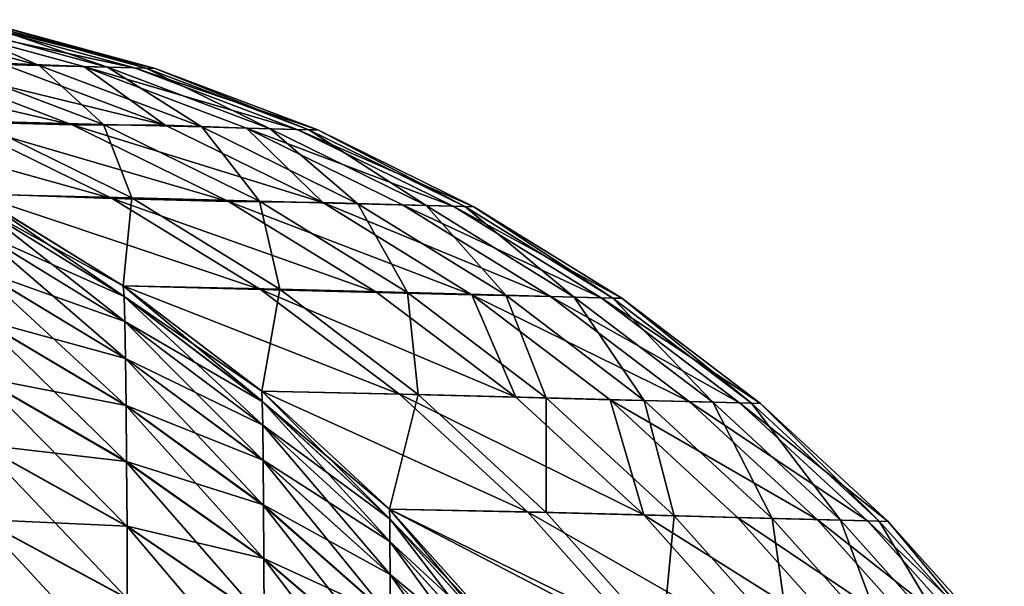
# Model space of a CAD drawing. Header units: metres. Extents: x -2 to 85, y -75 to 96.
# Tile 427 of 444: x 10.932 to 11.745, y 74.182 to 74.65. Entities that reach past the tile are written whole.
import ezdxf

# ---------------------------------------------------------------- set-up
doc = ezdxf.new("R2010")
doc.units = ezdxf.units.M
doc.layers.add('solid_20204500', color=7, linetype='CONTINUOUS')

msp = doc.modelspace()

# ---------------------------------------------------------------- linework, layer by layer
at = {"layer": 'solid_20204500'}
for points in [[(10.947892, 74.612465, 35.113514), (10.809257, 74.6502, 35.112747), (10.866815, 74.614586, 47.646362)], [(10.865777, 74.64872, 22.580036), (10.809257, 74.6502, 35.112747), (10.947892, 74.612465, 35.113514)], [(10.846296, 74.649231, -27.551193), (10.984932, 74.611496, -27.551794), (10.915977, 74.614288, -39.984547)], [(11.026637, 74.610405, -15.018752), (10.984932, 74.611496, -27.551794), (10.846296, 74.649231, -27.551193)], [(11.026637, 74.610405, -15.018752), (10.846296, 74.649231, -27.551193), (10.888, 74.64814, -15.018424)], [(11.004414, 74.610985, 22.58053), (10.865777, 74.64872, 22.580036), (10.947892, 74.612465, 35.113514)], [(10.897741, 74.647881, 10.047239), (10.865777, 74.64872, 22.580036), (11.004414, 74.610985, 22.58053)], [(10.888, 74.64814, -15.018424), (10.905149, 74.64769, -2.485597), (11.043786, 74.609955, -2.485652)], [(11.026637, 74.610405, -15.018752), (10.888, 74.64814, -15.018424), (11.043786, 74.609955, -2.485652)], [(11.036378, 74.610146, 10.047458), (10.897741, 74.647881, 10.047239), (11.004414, 74.610985, 22.58053)], [(10.905149, 74.64769, -2.485597), (10.897741, 74.647881, 10.047239), (11.036378, 74.610146, 10.047458)], [(11.043786, 74.609955, -2.485652), (10.905149, 74.64769, -2.485597), (11.036378, 74.610146, 10.047458)], [(10.975359, 74.563469, -50.879688), (10.879261, 74.565971, -61.795624), (10.744876, 74.617012, -61.794315)], [(10.840981, 74.61451, -50.878609), (10.975359, 74.563469, -50.879688), (10.744876, 74.617012, -61.794315)], [(10.840981, 74.61451, -50.878609), (10.915977, 74.614288, -39.984547), (11.051978, 74.563126, -39.985405)], [(10.840981, 74.61451, -50.878609), (11.051978, 74.563126, -39.985405), (10.975359, 74.563469, -50.879688)], [(11.001202, 74.563766, 47.647373), (10.866815, 74.614586, 47.646362), (10.895565, 74.566528, 60.180305)], [(10.947892, 74.612465, 35.113514), (10.866815, 74.614586, 47.646362), (11.001202, 74.563766, 47.647373)], [(10.984932, 74.611496, -27.551794), (11.051978, 74.563126, -39.985405), (10.915977, 74.614288, -39.984547)], [(11.082281, 74.561638, 35.114258), (10.947892, 74.612465, 35.113514), (11.001202, 74.563766, 47.647373)], [(11.004414, 74.610985, 22.58053), (10.947892, 74.612465, 35.113514), (11.082281, 74.561638, 35.114258)], [(10.984932, 74.611496, -27.551794), (11.119322, 74.560669, -27.55238), (11.051978, 74.563126, -39.985405)], [(11.161028, 74.559578, -15.019071), (11.119322, 74.560669, -27.55238), (10.984932, 74.611496, -27.551794)], [(11.161028, 74.559578, -15.019071), (10.984932, 74.611496, -27.551794), (11.026637, 74.610405, -15.018752)], [(11.138803, 74.560158, 22.581009), (11.004414, 74.610985, 22.58053), (11.082281, 74.561638, 35.114258)], [(11.036378, 74.610146, 10.047458), (11.004414, 74.610985, 22.58053), (11.138803, 74.560158, 22.581009)], [(11.026637, 74.610405, -15.018752), (11.043786, 74.609955, -2.485652), (11.178177, 74.559128, -2.485704)], [(11.161028, 74.559578, -15.019071), (11.026637, 74.610405, -15.018752), (11.178177, 74.559128, -2.485704)], [(11.170769, 74.559326, 10.047671), (11.036378, 74.610146, 10.047458), (11.138803, 74.560158, 22.581009)], [(11.043786, 74.609955, -2.485652), (11.036378, 74.610146, 10.047458), (11.170769, 74.559326, 10.047671)], [(11.178177, 74.559128, -2.485704), (11.043786, 74.609955, -2.485652), (11.170769, 74.559326, 10.047671)], [(11.008338, 74.502563, -61.796886), (10.893745, 74.506752, -72.701965), (10.763378, 74.570831, -72.700462)], [(10.879261, 74.565971, -61.795624), (11.008338, 74.502563, -61.796886), (10.763378, 74.570831, -72.700462)], [(11.024471, 74.503082, 60.181534), (10.895565, 74.566528, 60.180305), (10.895097, 74.506111, 72.701981)], [(11.001202, 74.563766, 47.647373), (10.895565, 74.566528, 60.180305), (11.024471, 74.503082, 60.181534)], [(11.104429, 74.500076, -50.880726), (11.008338, 74.502563, -61.796886), (10.879261, 74.565971, -61.795624)], [(10.975359, 74.563469, -50.879688), (11.104429, 74.500076, -50.880726), (10.879261, 74.565971, -61.795624)], [(10.975359, 74.563469, -50.879688), (11.051978, 74.563126, -39.985405), (11.182238, 74.499138, -39.986229)], [(10.975359, 74.563469, -50.879688), (11.182238, 74.499138, -39.986229), (11.104429, 74.500076, -50.880726)], [(11.13011, 74.500313, 47.648346), (11.001202, 74.563766, 47.647373), (11.024471, 74.503082, 60.181534)], [(11.082281, 74.561638, 35.114258), (11.001202, 74.563766, 47.647373), (11.13011, 74.500313, 47.648346)], [(11.119322, 74.560669, -27.55238), (11.182238, 74.499138, -39.986229), (11.051978, 74.563126, -39.985405)], [(11.21119, 74.498192, 35.114975), (11.082281, 74.561638, 35.114258), (11.13011, 74.500313, 47.648346)], [(11.138803, 74.560158, 22.581009), (11.082281, 74.561638, 35.114258), (11.21119, 74.498192, 35.114975)], [(11.119322, 74.560669, -27.55238), (11.248232, 74.497223, -27.552942), (11.182238, 74.499138, -39.986229)], [(11.289939, 74.496132, -15.019377), (11.248232, 74.497223, -27.552942), (11.119322, 74.560669, -27.55238)], [(11.289939, 74.496132, -15.019377), (11.119322, 74.560669, -27.55238), (11.161028, 74.559578, -15.019071)], [(11.267715, 74.496712, 22.581469), (11.138803, 74.560158, 22.581009), (11.21119, 74.498192, 35.114975)], [(11.170769, 74.559326, 10.047671), (11.138803, 74.560158, 22.581009), (11.267715, 74.496712, 22.581469)], [(11.161028, 74.559578, -15.019071), (11.178177, 74.559128, -2.485704), (11.307089, 74.495682, -2.485755)], [(11.289939, 74.496132, -15.019377), (11.161028, 74.559578, -15.019071), (11.307089, 74.495682, -2.485755)], [(11.29968, 74.495872, 10.047876), (11.170769, 74.559326, 10.047671), (11.267715, 74.496712, 22.581469)], [(11.178177, 74.559128, -2.485704), (11.170769, 74.559326, 10.047671), (11.29968, 74.495872, 10.047876)], [(11.307089, 74.495682, -2.485755), (11.178177, 74.559128, -2.485704), (11.29968, 74.495872, 10.047876)], [(11.130865, 74.427368, -61.798092), (11.017357, 74.430367, -72.703392), (10.893745, 74.506752, -72.701965)], [(11.018166, 74.421722, -72.859833), (10.893745, 74.506752, -72.701965), (11.017357, 74.430367, -72.703392)], [(11.008338, 74.502563, -61.796886), (11.130865, 74.427368, -61.798092), (10.893745, 74.506752, -72.701965)], [(11.018166, 74.421722, -72.859833), (10.896206, 74.497177, -72.865417), (10.893745, 74.506752, -72.701965)], [(11.024471, 74.503082, 60.181534), (10.895097, 74.506111, 72.701981), (11.017424, 74.430473, 72.703392)], [(10.896206, 74.497025, 72.86557), (11.017424, 74.430473, 72.703392), (10.895097, 74.506111, 72.701981)], [(11.226952, 74.424889, -50.881718), (11.130865, 74.427368, -61.798092), (11.008338, 74.502563, -61.796886)], [(11.104429, 74.500076, -50.880726), (11.226952, 74.424889, -50.881718), (11.008338, 74.502563, -61.796886)], [(11.146715, 74.427589, 60.182705), (11.024471, 74.503082, 60.181534), (11.017424, 74.430473, 72.703392)], [(11.13011, 74.500313, 47.648346), (11.024471, 74.503082, 60.181534), (11.146715, 74.427589, 60.182705)], [(11.018842, 74.400993, -73.003853), (10.89717, 74.475655, -73.015907), (10.896206, 74.497177, -72.865417)], [(11.018166, 74.421722, -72.859833), (11.018842, 74.400993, -73.003853), (10.896206, 74.497177, -72.865417)], [(10.896206, 74.497025, 72.86557), (11.018166, 74.421577, 72.859978), (11.017424, 74.430473, 72.703392)], [(10.896206, 74.497025, 72.86557), (10.897169, 74.475578, 73.015923), (11.018166, 74.421577, 72.859978)], [(11.104429, 74.500076, -50.880726), (11.182238, 74.499138, -39.986229), (11.305286, 74.423141, -39.987011)], [(11.104429, 74.500076, -50.880726), (11.305286, 74.423141, -39.987011), (11.226952, 74.424889, -50.881718)], [(11.252356, 74.42482, 47.649273), (11.13011, 74.500313, 47.648346), (11.146715, 74.427589, 60.182705)], [(11.21119, 74.498192, 35.114975), (11.13011, 74.500313, 47.648346), (11.252356, 74.42482, 47.649273)], [(11.370481, 74.42173, -27.553476), (11.305286, 74.423141, -39.987011), (11.182238, 74.499138, -39.986229)], [(11.248232, 74.497223, -27.552942), (11.370481, 74.42173, -27.553476), (11.182238, 74.499138, -39.986229)], [(11.333438, 74.422699, 35.115658), (11.21119, 74.498192, 35.114975), (11.252356, 74.42482, 47.649273)], [(11.267715, 74.496712, 22.581469), (11.21119, 74.498192, 35.114975), (11.333438, 74.422699, 35.115658)], [(11.412189, 74.420639, -15.019669), (11.370481, 74.42173, -27.553476), (11.248232, 74.497223, -27.552942)], [(11.412189, 74.420639, -15.019669), (11.248232, 74.497223, -27.552942), (11.289939, 74.496132, -15.019377)], [(11.389963, 74.421219, 22.581907), (11.267715, 74.496712, 22.581469), (11.333438, 74.422699, 35.115658)], [(11.29968, 74.495872, 10.047876), (11.267715, 74.496712, 22.581469), (11.389963, 74.421219, 22.581907)], [(11.289939, 74.496132, -15.019377), (11.307089, 74.495682, -2.485755), (11.429338, 74.420189, -2.485803)], [(11.412189, 74.420639, -15.019669), (11.289939, 74.496132, -15.019377), (11.429338, 74.420189, -2.485803)], [(11.421929, 74.42038, 10.048072), (11.29968, 74.495872, 10.047876), (11.389963, 74.421219, 22.581907)], [(11.307089, 74.495682, -2.485755), (11.29968, 74.495872, 10.047876), (11.421929, 74.42038, 10.048072)], [(11.429338, 74.420189, -2.485803), (11.307089, 74.495682, -2.485755), (11.421929, 74.42038, 10.048072)], [(10.897169, 74.475578, 73.015923), (11.018842, 74.400909, 73.003868), (11.018166, 74.421577, 72.859978)], [(10.897169, 74.475578, 73.015923), (10.897977, 74.443954, 73.155586), (11.018842, 74.400909, 73.003868)], [(11.01941, 74.370377, -73.137856), (10.897979, 74.443787, -73.155945), (10.89717, 74.475655, -73.015907)], [(11.018842, 74.400993, -73.003853), (11.01941, 74.370377, -73.137856), (10.89717, 74.475655, -73.015907)], [(10.897977, 74.443954, 73.155586), (11.019409, 74.370537, 73.137512), (11.018842, 74.400909, 73.003868)], [(10.897977, 74.443954, 73.155586), (10.898655, 74.403503, 73.286552), (11.019409, 74.370537, 73.137512)], [(11.019885, 74.331322, -73.263359), (10.898656, 74.403076, -73.287117), (10.897979, 74.443787, -73.155945)], [(11.01941, 74.370377, -73.137856), (11.019885, 74.331322, -73.263359), (10.897979, 74.443787, -73.155945)], [(11.245605, 74.340927, -61.799221), (11.131849, 74.343452, -72.70472), (11.017357, 74.430367, -72.703392)], [(11.132335, 74.335121, -72.853157), (11.017357, 74.430367, -72.703392), (11.131849, 74.343452, -72.70472)], [(11.130865, 74.427368, -61.798092), (11.245605, 74.340927, -61.799221), (11.017357, 74.430367, -72.703392)], [(11.132335, 74.335121, -72.853157), (11.018166, 74.421722, -72.859833), (11.017357, 74.430367, -72.703392)], [(11.146715, 74.427589, 60.182705), (11.017424, 74.430473, 72.703392), (11.131888, 74.343506, 72.70472)], [(11.018166, 74.421577, 72.859978), (11.131888, 74.343506, 72.70472), (11.017424, 74.430473, 72.703392)], [(11.132742, 74.315346, -72.989784), (11.018842, 74.400993, -73.003853), (11.018166, 74.421722, -72.859833)], [(11.132335, 74.335121, -72.853157), (11.132742, 74.315346, -72.989784), (11.018166, 74.421722, -72.859833)], [(11.018166, 74.421577, 72.859978), (11.132335, 74.334984, 72.853294), (11.131888, 74.343506, 72.70472)], [(11.018166, 74.421577, 72.859978), (11.018842, 74.400909, 73.003868), (11.132335, 74.334984, 72.853294)], [(11.341688, 74.338463, -50.882648), (11.245605, 74.340927, -61.799221), (11.130865, 74.427368, -61.798092)], [(11.226952, 74.424889, -50.881718), (11.341688, 74.338463, -50.882648), (11.130865, 74.427368, -61.798092)], [(11.261176, 74.340744, 60.183804), (11.146715, 74.427589, 60.182705), (11.131888, 74.343506, 72.70472)], [(11.252356, 74.42482, 47.649273), (11.146715, 74.427589, 60.182705), (11.261176, 74.340744, 60.183804)], [(11.226952, 74.424889, -50.881718), (11.305286, 74.423141, -39.987011), (11.341688, 74.338463, -50.882648)], [(11.366817, 74.337975, 47.650143), (11.252356, 74.42482, 47.649273), (11.261176, 74.340744, 60.183804)], [(11.333438, 74.422699, 35.115658), (11.252356, 74.42482, 47.649273), (11.366817, 74.337975, 47.650143)], [(11.484945, 74.334885, -27.55398), (11.419804, 74.336189, -39.987743), (11.305286, 74.423141, -39.987011)], [(11.341688, 74.338463, -50.882648), (11.305286, 74.423141, -39.987011), (11.419804, 74.336189, -39.987743)], [(11.370481, 74.42173, -27.553476), (11.484945, 74.334885, -27.55398), (11.305286, 74.423141, -39.987011)], [(11.447902, 74.335854, 35.116299), (11.333438, 74.422699, 35.115658), (11.366817, 74.337975, 47.650143)], [(11.389963, 74.421219, 22.581907), (11.333438, 74.422699, 35.115658), (11.447902, 74.335854, 35.116299)], [(11.526653, 74.333794, -15.019943), (11.484945, 74.334885, -27.55398), (11.370481, 74.42173, -27.553476)], [(11.526653, 74.333794, -15.019943), (11.370481, 74.42173, -27.553476), (11.412189, 74.420639, -15.019669)], [(11.504428, 74.334373, 22.582319), (11.389963, 74.421219, 22.581907), (11.447902, 74.335854, 35.116299)], [(11.421929, 74.42038, 10.048072), (11.389963, 74.421219, 22.581907), (11.504428, 74.334373, 22.582319)], [(11.412189, 74.420639, -15.019669), (11.429338, 74.420189, -2.485803), (11.543803, 74.333344, -2.485849)], [(11.526653, 74.333794, -15.019943), (11.412189, 74.420639, -15.019669), (11.543803, 74.333344, -2.485849)], [(11.536395, 74.333534, 10.048255), (11.421929, 74.42038, 10.048072), (11.504428, 74.334373, 22.582319)], [(11.429338, 74.420189, -2.485803), (11.421929, 74.42038, 10.048072), (11.536395, 74.333534, 10.048255)], [(11.543803, 74.333344, -2.485849), (11.429338, 74.420189, -2.485803), (11.536395, 74.333534, 10.048255)], [(10.898655, 74.403503, 73.286552), (11.019884, 74.331726, 73.262817), (11.019409, 74.370537, 73.137512)], [(10.898655, 74.403503, 73.286552), (10.899217, 74.355103, 73.410042), (11.019884, 74.331726, 73.262817)], [(11.020279, 74.284882, -73.381432), (10.899218, 74.35463, -73.41053), (10.898656, 74.403076, -73.287117)], [(11.019885, 74.331322, -73.263359), (11.020279, 74.284882, -73.381432), (10.898656, 74.403076, -73.287117)], [(11.133083, 74.286217, -73.116905), (11.01941, 74.370377, -73.137856), (11.018842, 74.400993, -73.003853)], [(11.132742, 74.315346, -72.989784), (11.133083, 74.286217, -73.116905), (11.018842, 74.400993, -73.003853)], [(11.018842, 74.400909, 73.003868), (11.132742, 74.315277, 72.989799), (11.132335, 74.334984, 72.853294)], [(11.018842, 74.400909, 73.003868), (11.019409, 74.370537, 73.137512), (11.132742, 74.315277, 72.989799)], [(11.019409, 74.370537, 73.137512), (11.133082, 74.286369, 73.116577), (11.132742, 74.315277, 72.989799)], [(11.019409, 74.370537, 73.137512), (11.019884, 74.331726, 73.262817), (11.133082, 74.286369, 73.116577)], [(11.133369, 74.249092, -73.235947), (11.019885, 74.331322, -73.263359), (11.01941, 74.370377, -73.137856)], [(11.133083, 74.286217, -73.116905), (11.133369, 74.249092, -73.235947), (11.01941, 74.370377, -73.137856)], [(10.899217, 74.355103, 73.410042), (11.020279, 74.285332, 73.380966), (11.019884, 74.331726, 73.262817)], [(10.899217, 74.355103, 73.410042), (10.899673, 74.299553, 73.526459), (11.020279, 74.285332, 73.380966)], [(11.020599, 74.231758, -73.49276), (10.899673, 74.299179, -73.526894), (10.899218, 74.35463, -73.41053)], [(11.020279, 74.284882, -73.381432), (11.020599, 74.231758, -73.49276), (10.899218, 74.35463, -73.41053)], [(11.351315, 74.243813, -61.800266), (11.237457, 74.24601, -72.705948), (11.131849, 74.343452, -72.70472)], [(11.237652, 74.238098, -72.845444), (11.131849, 74.343452, -72.70472), (11.237457, 74.24601, -72.705948)], [(11.245605, 74.340927, -61.799221), (11.351315, 74.243813, -61.800266), (11.131849, 74.343452, -72.70472)], [(11.237652, 74.238098, -72.845444), (11.132335, 74.335121, -72.853157), (11.131849, 74.343452, -72.70472)], [(11.261176, 74.340744, 60.183804), (11.131888, 74.343506, 72.70472), (11.237469, 74.246017, 72.705948)], [(11.132335, 74.334984, 72.853294), (11.237469, 74.246017, 72.705948), (11.131888, 74.343506, 72.70472)], [(11.366803, 74.243347, 60.184818), (11.261176, 74.340744, 60.183804), (11.237469, 74.246017, 72.705948)], [(11.447398, 74.241364, -50.883507), (11.351315, 74.243813, -61.800266), (11.245605, 74.340927, -61.799221)], [(11.341688, 74.338463, -50.882648), (11.447398, 74.241364, -50.883507), (11.245605, 74.340927, -61.799221)], [(11.366817, 74.337975, 47.650143), (11.261176, 74.340744, 60.183804), (11.366803, 74.243347, 60.184818)], [(11.341688, 74.338463, -50.882648), (11.419804, 74.336189, -39.987743), (11.447398, 74.241364, -50.883507)], [(11.019884, 74.331726, 73.262817), (11.133368, 74.249481, 73.235435), (11.133082, 74.286369, 73.116577)], [(11.019884, 74.331726, 73.262817), (11.020279, 74.285332, 73.380966), (11.133368, 74.249481, 73.235435)], [(11.133607, 74.204987, -73.347939), (11.020279, 74.284882, -73.381432), (11.019885, 74.331322, -73.263359)], [(11.133369, 74.249092, -73.235947), (11.133607, 74.204987, -73.347939), (11.019885, 74.331322, -73.263359)], [(11.237814, 74.219452, -72.973824), (11.132742, 74.315346, -72.989784), (11.132335, 74.335121, -72.853157)], [(11.237652, 74.238098, -72.845444), (11.237814, 74.219452, -72.973824), (11.132335, 74.335121, -72.853157)], [(11.132335, 74.334984, 72.853294), (11.237652, 74.237968, 72.845573), (11.237469, 74.246017, 72.705948)], [(11.132335, 74.334984, 72.853294), (11.132742, 74.315277, 72.989799), (11.237652, 74.237968, 72.845573)], [(11.472446, 74.240585, 47.650948), (11.366817, 74.337975, 47.650143), (11.366803, 74.243347, 60.184818)], [(11.447902, 74.335854, 35.116299), (11.366817, 74.337975, 47.650143), (11.472446, 74.240585, 47.650948)], [(11.590575, 74.237488, -27.554445), (11.524934, 74.239204, -39.988415), (11.419804, 74.336189, -39.987743)], [(11.447398, 74.241364, -50.883507), (11.419804, 74.336189, -39.987743), (11.524934, 74.239204, -39.988415)], [(11.484945, 74.334885, -27.55398), (11.590575, 74.237488, -27.554445), (11.419804, 74.336189, -39.987743)], [(11.553532, 74.238457, 35.116894), (11.447902, 74.335854, 35.116299), (11.472446, 74.240585, 47.650948)], [(11.504428, 74.334373, 22.582319), (11.447902, 74.335854, 35.116299), (11.553532, 74.238457, 35.116894)], [(11.632285, 74.236397, -15.020197), (11.590575, 74.237488, -27.554445), (11.484945, 74.334885, -27.55398)], [(11.632285, 74.236397, -15.020197), (11.484945, 74.334885, -27.55398), (11.526653, 74.333794, -15.019943)], [(11.610059, 74.236977, 22.582703), (11.504428, 74.334373, 22.582319), (11.553532, 74.238457, 35.116894)], [(11.536395, 74.333534, 10.048255), (11.504428, 74.334373, 22.582319), (11.610059, 74.236977, 22.582703)], [(11.526653, 74.333794, -15.019943), (11.543803, 74.333344, -2.485849), (11.649435, 74.235947, -2.485891)], [(11.632285, 74.236397, -15.020197), (11.526653, 74.333794, -15.019943), (11.649435, 74.235947, -2.485891)], [(11.642027, 74.236145, 10.048425), (11.536395, 74.333534, 10.048255), (11.610059, 74.236977, 22.582703)], [(11.543803, 74.333344, -2.485849), (11.536395, 74.333534, 10.048255), (11.642027, 74.236145, 10.048425)], [(11.649435, 74.235947, -2.485891), (11.543803, 74.333344, -2.485849), (11.642027, 74.236145, 10.048425)], [(11.237949, 74.192017, -73.093262), (11.133083, 74.286217, -73.116905), (11.132742, 74.315346, -72.989784)], [(11.237814, 74.219452, -72.973824), (11.237949, 74.192017, -73.093262), (11.132742, 74.315346, -72.989784)], [(11.132742, 74.315277, 72.989799), (11.237813, 74.219376, 72.973839), (11.237652, 74.237968, 72.845573)], [(11.132742, 74.315277, 72.989799), (11.133082, 74.286369, 73.116577), (11.237813, 74.219376, 72.973839)], [(10.899673, 74.299553, 73.526459), (11.020599, 74.232117, 73.49234), (11.020279, 74.285332, 73.380966)], [(10.899673, 74.299553, 73.526459), (10.90003, 74.237465, 73.636162), (11.020599, 74.232117, 73.49234)], [(11.02085, 74.172318, -73.597702), (10.90003, 74.237106, -73.636597), (10.899673, 74.299179, -73.526894)], [(11.020599, 74.231758, -73.49276), (11.02085, 74.172318, -73.597702), (10.899673, 74.299179, -73.526894)], [(11.020279, 74.285332, 73.380966), (11.133607, 74.205414, 73.347496), (11.133368, 74.249481, 73.235435)], [(11.020279, 74.285332, 73.380966), (11.020599, 74.232117, 73.49234), (11.133607, 74.205414, 73.347496)], [(11.1338, 74.154549, -73.453522), (11.020599, 74.231758, -73.49276), (11.020279, 74.284882, -73.381432)], [(11.133607, 74.204987, -73.347939), (11.1338, 74.154549, -73.453522), (11.020279, 74.284882, -73.381432)], [(11.133082, 74.286369, 73.116577), (11.237949, 74.192162, 73.092957), (11.237813, 74.219376, 72.973839)], [(11.133082, 74.286369, 73.116577), (11.133368, 74.249481, 73.235435), (11.237949, 74.192162, 73.092957)], [(11.238063, 74.157089, -73.205109), (11.133369, 74.249092, -73.235947), (11.133083, 74.286217, -73.116905)], [(11.237949, 74.192017, -73.093262), (11.238063, 74.157089, -73.205109), (11.133083, 74.286217, -73.116905)], [(11.133368, 74.249481, 73.235435), (11.238063, 74.157455, 73.204628), (11.237949, 74.192162, 73.092957)], [(11.133368, 74.249481, 73.235435), (11.133607, 74.205414, 73.347496), (11.238063, 74.157455, 73.204628)], [(11.238157, 74.115608, -73.310318), (11.133607, 74.204987, -73.347939), (11.133369, 74.249092, -73.235947)], [(11.238063, 74.157089, -73.205109), (11.238157, 74.115608, -73.310318), (11.133369, 74.249092, -73.235947)], [(11.446873, 74.136688, -61.801216), (11.332053, 74.140221, -72.707054), (11.237457, 74.24601, -72.705948)], [(11.333116, 74.131439, -72.836746), (11.237457, 74.24601, -72.705948), (11.332053, 74.140221, -72.707054)], [(11.351315, 74.243813, -61.800266), (11.446873, 74.136688, -61.801216), (11.237457, 74.24601, -72.705948)], [(11.333116, 74.131439, -72.836746), (11.237652, 74.238098, -72.845444), (11.237457, 74.24601, -72.705948)], [(11.462627, 74.136292, 60.185749), (11.237469, 74.246017, 72.705948), (11.333236, 74.13887, 72.707069)], [(11.237652, 74.237968, 72.845573), (11.333236, 74.13887, 72.707069), (11.237469, 74.246017, 72.705948)], [(11.462627, 74.136292, 60.185749), (11.366803, 74.243347, 60.184818), (11.237469, 74.246017, 72.705948)], [(11.542957, 74.134254, -50.884293), (11.446873, 74.136688, -61.801216), (11.351315, 74.243813, -61.800266)], [(11.447398, 74.241364, -50.883507), (11.542957, 74.134254, -50.884293), (11.351315, 74.243813, -61.800266)], [(11.472446, 74.240585, 47.650948), (11.366803, 74.243347, 60.184818), (11.462627, 74.136292, 60.185749)], [(11.447398, 74.241364, -50.883507), (11.524934, 74.239204, -39.988415), (11.62035, 74.13266, -39.989029)], [(11.447398, 74.241364, -50.883507), (11.62035, 74.13266, -39.989029), (11.542957, 74.134254, -50.884293)], [(10.90003, 74.237465, 73.636162), (11.02085, 74.172661, 73.597282), (11.020599, 74.232117, 73.49234)], [(10.90003, 74.237465, 73.636162), (10.900293, 74.169258, 73.739532), (11.02085, 74.172661, 73.597282)], [(11.021035, 74.106888, -73.696609), (10.900293, 74.168762, -73.739983), (10.90003, 74.237106, -73.636597)], [(11.02085, 74.172318, -73.597702), (11.021035, 74.106888, -73.696609), (10.90003, 74.237106, -73.636597)], [(11.333061, 74.114067, -72.9561), (11.237814, 74.219452, -72.973824), (11.237652, 74.238098, -72.845444)], [(11.333116, 74.131439, -72.836746), (11.333061, 74.114067, -72.9561), (11.237652, 74.238098, -72.845444)], [(11.237652, 74.237968, 72.845573), (11.333116, 74.131317, 72.836868), (11.333236, 74.13887, 72.707069)], [(11.237652, 74.237968, 72.845573), (11.237813, 74.219376, 72.973839), (11.333116, 74.131317, 72.836868)], [(11.568273, 74.13353, 47.651684), (11.472446, 74.240585, 47.650948), (11.462627, 74.136292, 60.185749)], [(11.553532, 74.238457, 35.116894), (11.472446, 74.240585, 47.650948), (11.568273, 74.13353, 47.651684)], [(11.686403, 74.130432, -27.554871), (11.62035, 74.13266, -39.989029), (11.524934, 74.239204, -39.988415)], [(11.590575, 74.237488, -27.554445), (11.686403, 74.130432, -27.554871), (11.524934, 74.239204, -39.988415)], [(11.649359, 74.131401, 35.117435), (11.553532, 74.238457, 35.116894), (11.568273, 74.13353, 47.651684)], [(11.610059, 74.236977, 22.582703), (11.553532, 74.238457, 35.116894), (11.649359, 74.131401, 35.117435)], [(11.728113, 74.129341, -15.020429), (11.686403, 74.130432, -27.554871), (11.590575, 74.237488, -27.554445)], [(11.728113, 74.129341, -15.020429), (11.590575, 74.237488, -27.554445), (11.632285, 74.236397, -15.020197)], [(11.705887, 74.129921, 22.58305), (11.610059, 74.236977, 22.582703), (11.649359, 74.131401, 35.117435)], [(11.642027, 74.236145, 10.048425), (11.610059, 74.236977, 22.582703), (11.705887, 74.129921, 22.58305)], [(11.632285, 74.236397, -15.020197), (11.649435, 74.235947, -2.485891), (11.745264, 74.128891, -2.485929)], [(11.728113, 74.129341, -15.020429), (11.632285, 74.236397, -15.020197), (11.745264, 74.128891, -2.485929)], [(11.737855, 74.129082, 10.04858), (11.642027, 74.236145, 10.048425), (11.705887, 74.129921, 22.58305)], [(11.649435, 74.235947, -2.485891), (11.642027, 74.236145, 10.048425), (11.737855, 74.129082, 10.04858)], [(11.745264, 74.128891, -2.485929), (11.649435, 74.235947, -2.485891), (11.737855, 74.129082, 10.04858)], [(11.020599, 74.232117, 73.49234), (11.1338, 74.154892, 73.453125), (11.133607, 74.205414, 73.347496)], [(11.020599, 74.232117, 73.49234), (11.02085, 74.172661, 73.597282), (11.1338, 74.154892, 73.453125)], [(11.13395, 74.098129, -73.553055), (11.02085, 74.172318, -73.597702), (11.020599, 74.231758, -73.49276)], [(11.1338, 74.154549, -73.453522), (11.13395, 74.098129, -73.553055), (11.020599, 74.231758, -73.49276)], [(11.237813, 74.219376, 72.973839), (11.333061, 74.113998, 72.956108), (11.333116, 74.131317, 72.836868)], [(11.237813, 74.219376, 72.973839), (11.237949, 74.192162, 73.092957), (11.333061, 74.113998, 72.956108)], [(11.333016, 74.088539, -73.067123), (11.237949, 74.192017, -73.093262), (11.237814, 74.219452, -72.973824)], [(11.333061, 74.114067, -72.9561), (11.333016, 74.088539, -73.067123), (11.237814, 74.219452, -72.973824)], [(11.133607, 74.205414, 73.347496), (11.238157, 74.116005, 73.309906), (11.238063, 74.157455, 73.204628)], [(11.133607, 74.205414, 73.347496), (11.1338, 74.154892, 73.453125), (11.238157, 74.116005, 73.309906)], [(11.238235, 74.068184, -73.409515), (11.1338, 74.154549, -73.453522), (11.133607, 74.204987, -73.347939)], [(11.238157, 74.115608, -73.310318), (11.238235, 74.068184, -73.409515), (11.133607, 74.204987, -73.347939)], [(11.237949, 74.192162, 73.092957), (11.333016, 74.088676, 73.066833), (11.333061, 74.113998, 72.956108)], [(11.237949, 74.192162, 73.092957), (11.238063, 74.157455, 73.204628), (11.333016, 74.088676, 73.066833)], [(11.332978, 74.056046, -73.171089), (11.238063, 74.157089, -73.205109), (11.237949, 74.192017, -73.093262)], [(11.333016, 74.088539, -73.067123), (11.332978, 74.056046, -73.171089), (11.237949, 74.192017, -73.093262)]]:
    msp.add_3dface(points, dxfattribs=at)

doc.saveas('drawing.dxf')
